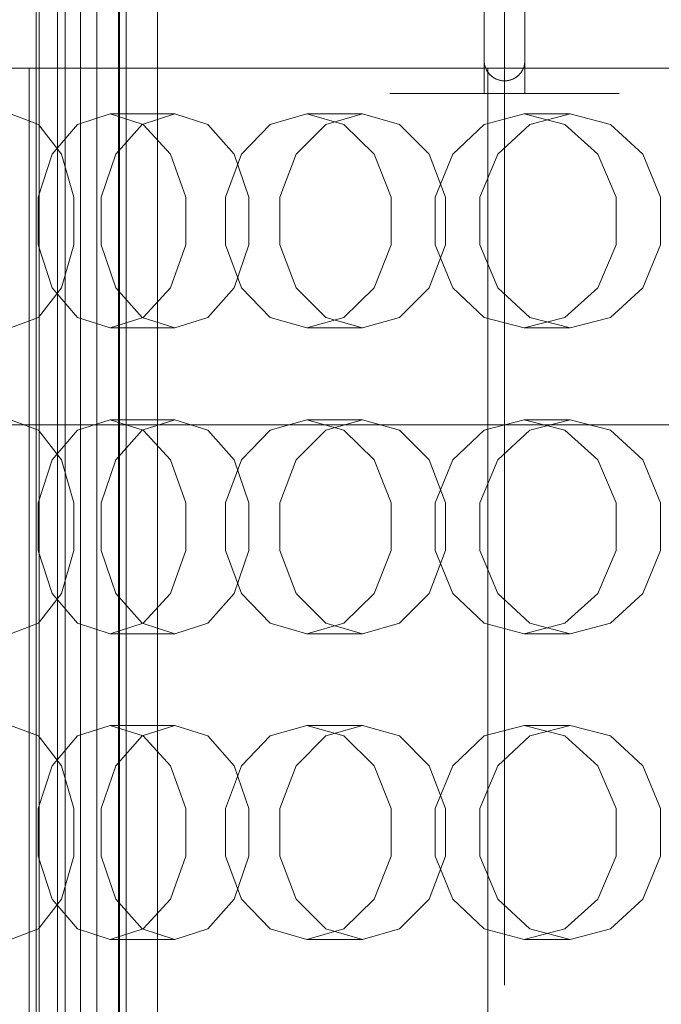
# Model space of a CAD drawing. Header units: millimetres. Extents: x -1970 to 61924, y -58230 to 6847.
# Tile 553 of 656: x 24155 to 24281, y -17984 to -17791. Entities that reach past the tile are written whole.
import ezdxf

# ---------------------------------------------------------------- set-up
doc = ezdxf.new("R2010")
doc.units = ezdxf.units.MM
for name, color, linetype, lineweight in [('COTAS_P', 1, 'Continuous', 0), ('superior_briquetadora', 7, 'Continuous', 0), ('superior_C02', 7, 'Continuous', 0), ('superior_C05', 7, 'Continuous', 0)]:
    doc.layers.add(name, color=color, linetype=linetype, lineweight=lineweight)
doc.dimstyles.new('R19_100', dxfattribs={"dimtxt": 250, "dimasz": 150, "dimexe": 150, "dimexo": 80, "dimgap": 100, "dimtad": 1, "dimtih": 1, "dimtoh": 1, "dimdsep": 46, "dimcen": 0.09, "dimadec": 0, "dimazin": 0, "dimtfac": 1, "dimtdec": 4, "dimtofl": 0, "dimtmove": 0, "dimatfit": 3, "dimfxl": 1, "dimtolj": 1, "dimtzin": 0, "dimarcsym": 0})

# ---------------------------------------------------------------- blocks, each defined once
blk = doc.blocks.new('DIM_R26_29')
at = {"layer": 'COTAS_P'}
for p, q in [((24250.07, -17080), (24400.07, -17035)), ((26750.07, -17080), (26600.07, -17035)), ((24250.07, -17980), (24250.07, -17080)), ((24250.07, -17080), (26750.07, -17080)), ((24250.07, -17080), (24400.07, -17125)), ((26750.07, -17080), (26600.07, -17125)), ((26750.07, -17980), (26750.07, -17080))]:
    blk.add_line(p, q, dxfattribs=at)
blk.add_text('2500 P', height=250, dxfattribs=at).set_placement((25500.07, -16980))

msp = doc.modelspace()

# ---------------------------------------------------------------- linework, layer by layer
at = {"layer": 'superior_briquetadora'}
for p, q in [((24152.445, -17800), (24165.768, -17800)), ((24156.817, -18160), (24156.817, -17800)), ((24160.243, -17800), (24156.817, -17800)), ((24169.998, -17800), (24160.243, -17800)), ((24165.768, -17800), (24179.82, -17800)), ((24184.597, -17800), (24169.998, -17800)), ((24179.82, -17800), (24194.567, -17800)), ((24201.817, -17800), (24184.597, -17800)), ((24194.567, -17800), (24209.969, -17800)), ((24219.038, -17800), (24201.817, -17800)), ((24209.969, -17800), (24225.988, -17800)), ((24233.637, -17800), (24219.038, -17800)), ((24225.988, -17800), (24242.581, -17800)), ((24243.392, -17800), (24233.637, -17800)), ((24242.581, -17800), (24259.708, -17800)), ((24246.817, -17800), (24243.392, -17800)), ((24246.817, -18160), (24246.817, -17800)), ((24259.708, -17800), (24277.323, -17800)), ((24277.323, -17800), (24295.381, -17800)), ((24158.702, -17811.08), (24153.155, -17809)), ((24172.705, -17809), (24166.336, -17811.08)), ((24185.433, -17809), (24172.705, -17809)), ((24172.705, -17809), (24179.223, -17811.08)), ((24178.99, -17811.08), (24185.433, -17809)), ((24191.876, -17811.08), (24185.433, -17809)), ((24211.281, -17809), (24204.116, -17811.08)), ((24222.239, -17809), (24211.281, -17809)), ((24211.281, -17809), (24218.575, -17811.08)), ((24215.01, -17811.08), (24222.239, -17809)), ((24229.467, -17811.08), (24222.239, -17809)), ((24253.942, -17809), (24246.104, -17811.08)), ((24262.942, -17809), (24253.942, -17809)), ((24253.942, -17809), (24261.887, -17811.08)), ((24255.052, -17811.08), (24262.942, -17809)), ((24270.833, -17811.08), (24262.942, -17809)), ((24163.15, -17816.907), (24158.702, -17811.08)), ((24166.336, -17811.08), (24161.338, -17816.906)), ((24173.823, -17816.907), (24178.99, -17811.08)), ((24179.223, -17811.08), (24184.557, -17816.906)), ((24197.042, -17816.907), (24191.876, -17811.08)), ((24204.116, -17811.08), (24198.464, -17816.906)), ((24209.213, -17816.907), (24215.01, -17811.08)), ((24218.575, -17811.08), (24224.516, -17816.906)), ((24235.264, -17816.907), (24229.467, -17811.08)), ((24246.104, -17811.08), (24239.896, -17816.906)), ((24248.724, -17816.907), (24255.052, -17811.08)), ((24261.887, -17811.08), (24268.333, -17816.906)), ((24277.161, -17816.907), (24270.833, -17811.08)), ((24161.338, -17816.906), (24158.606, -17825.326)), ((24165.618, -17825.327), (24163.15, -17816.907)), ((24170.956, -17825.327), (24173.823, -17816.907)), ((24184.557, -17816.906), (24187.56, -17825.326)), ((24198.464, -17816.906), (24195.364, -17825.326)), ((24199.91, -17825.327), (24197.042, -17816.907)), ((24205.996, -17825.327), (24209.213, -17816.907)), ((24224.516, -17816.906), (24227.849, -17825.326)), ((24238.481, -17825.327), (24235.264, -17816.907)), ((24239.896, -17816.906), (24236.479, -17825.326)), ((24245.212, -17825.327), (24248.724, -17816.907)), ((24268.333, -17816.906), (24271.94, -17825.326)), ((24280.673, -17825.327), (24277.161, -17816.907)), ((24158.606, -17825.326), (24158.606, -17834.674)), ((24165.618, -17834.673), (24165.618, -17825.327)), ((24170.956, -17834.673), (24170.956, -17825.327)), ((24187.56, -17825.326), (24187.56, -17834.674)), ((24195.364, -17825.326), (24195.364, -17834.674)), ((24199.91, -17834.673), (24199.91, -17825.327)), ((24205.996, -17834.673), (24205.996, -17825.327)), ((24227.849, -17825.326), (24227.849, -17834.674)), ((24236.479, -17825.326), (24236.479, -17834.674)), ((24238.481, -17834.673), (24238.481, -17825.327)), ((24245.212, -17834.673), (24245.212, -17825.327)), ((24271.94, -17825.326), (24271.94, -17834.674)), ((24280.673, -17834.673), (24280.673, -17825.327)), ((24158.606, -17834.674), (24161.338, -17843.094)), ((24163.15, -17843.093), (24165.618, -17834.673)), ((24173.823, -17843.093), (24170.956, -17834.673)), ((24187.56, -17834.674), (24184.557, -17843.094)), ((24195.364, -17834.674), (24198.464, -17843.094)), ((24197.042, -17843.093), (24199.91, -17834.673)), ((24209.213, -17843.093), (24205.996, -17834.673)), ((24227.849, -17834.674), (24224.516, -17843.094)), ((24235.264, -17843.093), (24238.481, -17834.673)), ((24236.479, -17834.674), (24239.896, -17843.094)), ((24248.724, -17843.093), (24245.212, -17834.673)), ((24271.94, -17834.674), (24268.333, -17843.094)), ((24277.161, -17843.093), (24280.673, -17834.673)), ((24158.702, -17848.92), (24163.15, -17843.093)), ((24161.338, -17843.094), (24166.336, -17848.92)), ((24178.99, -17848.92), (24173.823, -17843.093)), ((24184.557, -17843.094), (24179.223, -17848.92)), ((24191.876, -17848.92), (24197.042, -17843.093)), ((24198.464, -17843.094), (24204.116, -17848.92)), ((24215.01, -17848.92), (24209.213, -17843.093)), ((24224.516, -17843.094), (24218.575, -17848.92)), ((24229.467, -17848.92), (24235.264, -17843.093)), ((24239.896, -17843.094), (24246.104, -17848.92)), ((24255.052, -17848.92), (24248.724, -17843.093)), ((24268.333, -17843.094), (24261.887, -17848.92)), ((24270.833, -17848.92), (24277.161, -17843.093)), ((24153.155, -17851), (24158.702, -17848.92)), ((24166.336, -17848.92), (24172.705, -17851)), ((24179.223, -17848.92), (24172.705, -17851)), ((24185.433, -17851), (24178.99, -17848.92)), ((24185.433, -17851), (24191.876, -17848.92)), ((24204.116, -17848.92), (24211.281, -17851)), ((24218.575, -17848.92), (24211.281, -17851)), ((24222.239, -17851), (24215.01, -17848.92)), ((24222.239, -17851), (24229.467, -17848.92)), ((24246.104, -17848.92), (24253.942, -17851)), ((24261.887, -17848.92), (24253.942, -17851)), ((24262.942, -17851), (24255.052, -17848.92)), ((24262.942, -17851), (24270.833, -17848.92)), ((24185.433, -17851), (24172.705, -17851)), ((24222.239, -17851), (24211.281, -17851)), ((24262.942, -17851), (24253.942, -17851)), ((24158.702, -17871.08), (24153.155, -17869)), ((24172.705, -17869), (24166.336, -17871.08)), ((24185.433, -17869), (24172.705, -17869)), ((24172.705, -17869), (24179.223, -17871.08)), ((24178.99, -17871.08), (24185.433, -17869)), ((24191.876, -17871.08), (24185.433, -17869)), ((24211.281, -17869), (24204.116, -17871.08)), ((24222.239, -17869), (24211.281, -17869)), ((24211.281, -17869), (24218.575, -17871.08)), ((24215.01, -17871.08), (24222.239, -17869)), ((24229.467, -17871.08), (24222.239, -17869)), ((24253.942, -17869), (24246.104, -17871.08)), ((24262.942, -17869), (24253.942, -17869)), ((24253.942, -17869), (24261.887, -17871.08)), ((24255.052, -17871.08), (24262.942, -17869)), ((24270.833, -17871.08), (24262.942, -17869)), ((24163.15, -17876.907), (24158.702, -17871.08)), ((24166.336, -17871.08), (24161.338, -17876.906)), ((24173.823, -17876.907), (24178.99, -17871.08)), ((24179.223, -17871.08), (24184.557, -17876.906)), ((24197.042, -17876.907), (24191.876, -17871.08)), ((24204.116, -17871.08), (24198.464, -17876.906)), ((24209.213, -17876.907), (24215.01, -17871.08)), ((24218.575, -17871.08), (24224.516, -17876.906)), ((24235.264, -17876.907), (24229.467, -17871.08)), ((24246.104, -17871.08), (24239.896, -17876.906)), ((24248.724, -17876.907), (24255.052, -17871.08)), ((24261.887, -17871.08), (24268.333, -17876.906)), ((24277.161, -17876.907), (24270.833, -17871.08)), ((24161.338, -17876.906), (24158.606, -17885.326)), ((24165.618, -17885.327), (24163.15, -17876.907)), ((24170.956, -17885.327), (24173.823, -17876.907)), ((24184.557, -17876.906), (24187.56, -17885.326)), ((24198.464, -17876.906), (24195.364, -17885.326)), ((24199.91, -17885.327), (24197.042, -17876.907)), ((24205.996, -17885.327), (24209.213, -17876.907)), ((24224.516, -17876.906), (24227.849, -17885.326)), ((24238.481, -17885.327), (24235.264, -17876.907)), ((24239.896, -17876.906), (24236.479, -17885.326)), ((24245.212, -17885.327), (24248.724, -17876.907)), ((24268.333, -17876.906), (24271.94, -17885.326)), ((24280.673, -17885.327), (24277.161, -17876.907)), ((24158.606, -17885.326), (24158.606, -17894.674)), ((24165.618, -17894.673), (24165.618, -17885.327)), ((24170.956, -17894.673), (24170.956, -17885.327)), ((24187.56, -17885.326), (24187.56, -17894.674)), ((24195.364, -17885.326), (24195.364, -17894.674)), ((24199.91, -17894.673), (24199.91, -17885.327)), ((24205.996, -17894.673), (24205.996, -17885.327)), ((24227.849, -17885.326), (24227.849, -17894.674)), ((24236.479, -17885.326), (24236.479, -17894.674)), ((24238.481, -17894.673), (24238.481, -17885.327)), ((24245.212, -17894.673), (24245.212, -17885.327)), ((24271.94, -17885.326), (24271.94, -17894.674)), ((24280.673, -17894.673), (24280.673, -17885.327)), ((24158.606, -17894.674), (24161.338, -17903.094)), ((24163.15, -17903.093), (24165.618, -17894.673)), ((24173.823, -17903.093), (24170.956, -17894.673)), ((24187.56, -17894.674), (24184.557, -17903.094)), ((24195.364, -17894.674), (24198.464, -17903.094)), ((24197.042, -17903.093), (24199.91, -17894.673)), ((24209.213, -17903.093), (24205.996, -17894.673)), ((24227.849, -17894.674), (24224.516, -17903.094)), ((24235.264, -17903.093), (24238.481, -17894.673)), ((24236.479, -17894.674), (24239.896, -17903.094)), ((24248.724, -17903.093), (24245.212, -17894.673)), ((24271.94, -17894.674), (24268.333, -17903.094)), ((24277.161, -17903.093), (24280.673, -17894.673)), ((24158.702, -17908.92), (24163.15, -17903.093)), ((24161.338, -17903.094), (24166.336, -17908.92)), ((24178.99, -17908.92), (24173.823, -17903.093)), ((24184.557, -17903.094), (24179.223, -17908.92)), ((24191.876, -17908.92), (24197.042, -17903.093)), ((24198.464, -17903.094), (24204.116, -17908.92)), ((24215.01, -17908.92), (24209.213, -17903.093)), ((24224.516, -17903.094), (24218.575, -17908.92)), ((24229.467, -17908.92), (24235.264, -17903.093)), ((24239.896, -17903.094), (24246.104, -17908.92)), ((24255.052, -17908.92), (24248.724, -17903.093)), ((24268.333, -17903.094), (24261.887, -17908.92)), ((24270.833, -17908.92), (24277.161, -17903.093)), ((24153.155, -17911), (24158.702, -17908.92)), ((24166.336, -17908.92), (24172.705, -17911)), ((24179.223, -17908.92), (24172.705, -17911)), ((24185.433, -17911), (24178.99, -17908.92)), ((24185.433, -17911), (24191.876, -17908.92)), ((24204.116, -17908.92), (24211.281, -17911)), ((24218.575, -17908.92), (24211.281, -17911)), ((24222.239, -17911), (24215.01, -17908.92)), ((24222.239, -17911), (24229.467, -17908.92)), ((24246.104, -17908.92), (24253.942, -17911)), ((24261.887, -17908.92), (24253.942, -17911)), ((24262.942, -17911), (24255.052, -17908.92)), ((24262.942, -17911), (24270.833, -17908.92)), ((24185.433, -17911), (24172.705, -17911)), ((24222.239, -17911), (24211.281, -17911)), ((24262.942, -17911), (24253.942, -17911)), ((24158.702, -17931.08), (24153.155, -17929)), ((24172.705, -17929), (24166.336, -17931.08)), ((24185.433, -17929), (24172.705, -17929)), ((24172.705, -17929), (24179.223, -17931.08)), ((24178.99, -17931.08), (24185.433, -17929)), ((24191.876, -17931.08), (24185.433, -17929)), ((24211.281, -17929), (24204.116, -17931.08)), ((24222.239, -17929), (24211.281, -17929)), ((24211.281, -17929), (24218.575, -17931.08)), ((24215.01, -17931.08), (24222.239, -17929)), ((24229.467, -17931.08), (24222.239, -17929)), ((24253.942, -17929), (24246.104, -17931.08)), ((24262.942, -17929), (24253.942, -17929)), ((24253.942, -17929), (24261.887, -17931.08)), ((24255.052, -17931.08), (24262.942, -17929)), ((24270.833, -17931.08), (24262.942, -17929)), ((24163.15, -17936.907), (24158.702, -17931.08)), ((24166.336, -17931.08), (24161.338, -17936.906)), ((24173.823, -17936.907), (24178.99, -17931.08)), ((24179.223, -17931.08), (24184.557, -17936.906)), ((24197.042, -17936.907), (24191.876, -17931.08)), ((24204.116, -17931.08), (24198.464, -17936.906)), ((24209.213, -17936.907), (24215.01, -17931.08)), ((24218.575, -17931.08), (24224.516, -17936.906)), ((24235.264, -17936.907), (24229.467, -17931.08)), ((24246.104, -17931.08), (24239.896, -17936.906)), ((24248.724, -17936.907), (24255.052, -17931.08)), ((24261.887, -17931.08), (24268.333, -17936.906)), ((24277.161, -17936.907), (24270.833, -17931.08)), ((24161.338, -17936.906), (24158.606, -17945.326)), ((24165.618, -17945.327), (24163.15, -17936.907)), ((24170.956, -17945.327), (24173.823, -17936.907)), ((24184.557, -17936.906), (24187.56, -17945.326)), ((24198.464, -17936.906), (24195.364, -17945.326)), ((24199.91, -17945.327), (24197.042, -17936.907)), ((24205.996, -17945.327), (24209.213, -17936.907)), ((24224.516, -17936.906), (24227.849, -17945.326)), ((24238.481, -17945.327), (24235.264, -17936.907)), ((24239.896, -17936.906), (24236.479, -17945.326)), ((24245.212, -17945.327), (24248.724, -17936.907)), ((24268.333, -17936.906), (24271.94, -17945.326)), ((24280.673, -17945.327), (24277.161, -17936.907)), ((24158.606, -17945.326), (24158.606, -17954.674)), ((24165.618, -17954.673), (24165.618, -17945.327)), ((24170.956, -17954.673), (24170.956, -17945.327)), ((24187.56, -17945.326), (24187.56, -17954.674)), ((24195.364, -17945.326), (24195.364, -17954.674)), ((24199.91, -17954.673), (24199.91, -17945.327)), ((24205.996, -17954.673), (24205.996, -17945.327)), ((24227.849, -17945.326), (24227.849, -17954.674)), ((24236.479, -17945.326), (24236.479, -17954.674)), ((24238.481, -17954.673), (24238.481, -17945.327)), ((24245.212, -17954.673), (24245.212, -17945.327)), ((24271.94, -17945.326), (24271.94, -17954.674)), ((24280.673, -17954.673), (24280.673, -17945.327)), ((24158.606, -17954.674), (24161.338, -17963.094)), ((24163.15, -17963.093), (24165.618, -17954.673)), ((24173.823, -17963.093), (24170.956, -17954.673)), ((24187.56, -17954.674), (24184.557, -17963.094)), ((24195.364, -17954.674), (24198.464, -17963.094)), ((24197.042, -17963.093), (24199.91, -17954.673)), ((24209.213, -17963.093), (24205.996, -17954.673)), ((24227.849, -17954.674), (24224.516, -17963.094)), ((24235.264, -17963.093), (24238.481, -17954.673)), ((24236.479, -17954.674), (24239.896, -17963.094)), ((24248.724, -17963.093), (24245.212, -17954.673)), ((24271.94, -17954.674), (24268.333, -17963.094)), ((24277.161, -17963.093), (24280.673, -17954.673)), ((24158.702, -17968.92), (24163.15, -17963.093)), ((24161.338, -17963.094), (24166.336, -17968.92)), ((24178.99, -17968.92), (24173.823, -17963.093)), ((24184.557, -17963.094), (24179.223, -17968.92)), ((24191.876, -17968.92), (24197.042, -17963.093)), ((24198.464, -17963.094), (24204.116, -17968.92)), ((24215.01, -17968.92), (24209.213, -17963.093)), ((24224.516, -17963.094), (24218.575, -17968.92)), ((24229.467, -17968.92), (24235.264, -17963.093)), ((24239.896, -17963.094), (24246.104, -17968.92)), ((24255.052, -17968.92), (24248.724, -17963.093)), ((24268.333, -17963.094), (24261.887, -17968.92)), ((24270.833, -17968.92), (24277.161, -17963.093)), ((24153.155, -17971), (24158.702, -17968.92)), ((24166.336, -17968.92), (24172.705, -17971)), ((24179.223, -17968.92), (24172.705, -17971)), ((24185.433, -17971), (24178.99, -17968.92)), ((24185.433, -17971), (24191.876, -17968.92)), ((24204.116, -17968.92), (24211.281, -17971)), ((24218.575, -17968.92), (24211.281, -17971)), ((24222.239, -17971), (24215.01, -17968.92)), ((24222.239, -17971), (24229.467, -17968.92)), ((24246.104, -17968.92), (24253.942, -17971)), ((24261.887, -17968.92), (24253.942, -17971)), ((24262.942, -17971), (24255.052, -17968.92)), ((24262.942, -17971), (24270.833, -17968.92)), ((24185.433, -17971), (24172.705, -17971)), ((24222.239, -17971), (24211.281, -17971)), ((24262.942, -17971), (24253.942, -17971))]:
    msp.add_line(p, q, dxfattribs=at)
at = {"layer": 'superior_C02'}
for p, q in [((24158.826, -18450), (24158.826, -17550)), ((24162.403, -17550), (24162.403, -18450)), ((24166.894, -17750), (24166.894, -18250)), ((24174.346, -18250), (24174.346, -17750)), ((24174.531, -18250), (24174.531, -17750)), ((24181.982, -17750), (24181.982, -18250)), ((24158.187, -17775), (24158.187, -18225)), ((24163.914, -18225), (24163.914, -17775)), ((24170.109, -18225), (24170.109, -17775)), ((24175.836, -17775), (24175.836, -18225)), ((23851.323, -17870), (24524.933, -17870)), ((24526.711, -17870), (23853.102, -17870))]:
    msp.add_line(p, q, dxfattribs=at)
at = {"layer": 'superior_C05'}
for p, q in [((24246.067, -17775), (24246.067, -17805)), ((24254.067, -17775), (24254.067, -17805)), ((24246.067, -17781.5), (24246.067, -17798.5)), ((24254.067, -17781.5), (24254.067, -17798.5)), ((24246.067, -17798.5), (24246.071, -17798.676)), ((24246.067, -17798.5), (24246.072, -17798.699)), ((24246.071, -17798.676), (24246.083, -17798.852)), ((24246.072, -17798.699), (24246.087, -17798.898)), ((24246.083, -17798.852), (24246.102, -17799.028)), ((24246.087, -17798.898), (24246.112, -17799.096)), ((24246.102, -17799.028), (24246.13, -17799.202)), ((24246.112, -17799.096), (24246.147, -17799.293)), ((24253.988, -17799.293), (24254.023, -17799.096)), ((24254.007, -17799.192), (24254.027, -17799.067)), ((24254.023, -17799.096), (24254.048, -17798.898)), ((24254.027, -17799.067), (24254.043, -17798.941)), ((24254.043, -17798.941), (24254.055, -17798.816)), ((24254.048, -17798.898), (24254.063, -17798.699)), ((24254.055, -17798.816), (24254.063, -17798.69)), ((24254.063, -17798.699), (24254.067, -17798.5)), ((24254.063, -17798.69), (24254.066, -17798.595)), ((24254.067, -17798.5), (24254.066, -17798.595)), ((24246.13, -17799.202), (24246.165, -17799.376)), ((24246.147, -17799.293), (24246.191, -17799.487)), ((24246.165, -17799.376), (24246.208, -17799.549)), ((24246.191, -17799.487), (24246.245, -17799.679)), ((24246.208, -17799.549), (24246.258, -17799.721)), ((24246.245, -17799.679), (24246.309, -17799.868)), ((24246.258, -17799.721), (24246.317, -17799.891)), ((24246.309, -17799.868), (24246.382, -17800.054)), ((24246.317, -17799.891), (24246.384, -17800.059)), ((24246.382, -17800.054), (24246.464, -17800.236)), ((24246.384, -17800.059), (24246.459, -17800.225)), ((24246.459, -17800.225), (24246.542, -17800.389)), ((24246.464, -17800.236), (24246.555, -17800.413)), ((24246.542, -17800.389), (24246.633, -17800.55)), ((24246.555, -17800.413), (24246.654, -17800.586)), ((24246.633, -17800.55), (24246.733, -17800.709)), ((24246.654, -17800.586), (24246.763, -17800.753)), ((24246.733, -17800.709), (24246.841, -17800.864)), ((24246.763, -17800.753), (24246.879, -17800.915)), ((24246.841, -17800.864), (24246.958, -17801.016)), ((24246.879, -17800.915), (24247.003, -17801.071)), ((24246.958, -17801.016), (24247.084, -17801.164)), ((24253.131, -17801.072), (24253.218, -17800.965)), ((24253.132, -17801.071), (24253.256, -17800.915)), ((24253.218, -17800.965), (24253.3, -17800.856)), ((24253.256, -17800.915), (24253.372, -17800.753)), ((24253.3, -17800.856), (24253.378, -17800.745)), ((24253.372, -17800.753), (24253.481, -17800.586)), ((24253.378, -17800.745), (24253.452, -17800.633)), ((24253.452, -17800.633), (24253.521, -17800.519)), ((24253.481, -17800.586), (24253.58, -17800.413)), ((24253.521, -17800.519), (24253.586, -17800.403)), ((24253.58, -17800.413), (24253.671, -17800.236)), ((24253.586, -17800.403), (24253.646, -17800.286)), ((24253.646, -17800.286), (24253.703, -17800.168)), ((24253.671, -17800.236), (24253.753, -17800.054)), ((24253.703, -17800.168), (24253.755, -17800.049)), ((24253.753, -17800.054), (24253.826, -17799.868)), ((24253.755, -17800.049), (24253.804, -17799.929)), ((24253.804, -17799.929), (24253.848, -17799.808)), ((24253.826, -17799.868), (24253.89, -17799.679)), ((24253.848, -17799.808), (24253.888, -17799.686)), ((24253.888, -17799.686), (24253.924, -17799.563)), ((24253.89, -17799.679), (24253.944, -17799.487)), ((24253.924, -17799.563), (24253.955, -17799.44)), ((24253.944, -17799.487), (24253.988, -17799.293)), ((24253.955, -17799.44), (24253.983, -17799.316)), ((24253.983, -17799.316), (24254.007, -17799.192)), ((24247.003, -17801.071), (24247.135, -17801.221)), ((24247.084, -17801.164), (24247.218, -17801.308)), ((24247.135, -17801.221), (24247.275, -17801.363)), ((24247.218, -17801.308), (24247.363, -17801.447)), ((24247.275, -17801.363), (24247.421, -17801.499)), ((24247.363, -17801.447), (24247.5, -17801.568)), ((24247.421, -17801.499), (24247.574, -17801.627)), ((24247.5, -17801.568), (24247.631, -17801.672)), ((24247.574, -17801.627), (24247.733, -17801.748)), ((24247.631, -17801.672), (24247.767, -17801.773)), ((24247.733, -17801.748), (24247.897, -17801.86)), ((24247.767, -17801.773), (24247.91, -17801.868)), ((24247.897, -17801.86), (24248.067, -17801.964)), ((24247.91, -17801.868), (24248.059, -17801.959)), ((24248.059, -17801.959), (24248.214, -17802.045)), ((24248.067, -17801.964), (24248.243, -17802.059)), ((24248.214, -17802.045), (24248.376, -17802.125)), ((24248.243, -17802.059), (24248.422, -17802.146)), ((24248.376, -17802.125), (24248.543, -17802.198)), ((24248.422, -17802.146), (24248.606, -17802.223)), ((24248.543, -17802.198), (24248.716, -17802.265)), ((24248.606, -17802.223), (24248.794, -17802.292)), ((24248.716, -17802.265), (24248.896, -17802.325)), ((24248.794, -17802.292), (24248.984, -17802.35)), ((24248.896, -17802.325), (24249.081, -17802.376)), ((24248.984, -17802.35), (24249.177, -17802.4)), ((24249.081, -17802.376), (24249.251, -17802.416)), ((24249.177, -17802.4), (24249.373, -17802.439)), ((24249.251, -17802.416), (24249.407, -17802.445)), ((24249.373, -17802.439), (24249.57, -17802.469)), ((24249.407, -17802.445), (24249.565, -17802.468)), ((24249.565, -17802.468), (24249.724, -17802.485)), ((24249.57, -17802.469), (24249.769, -17802.489)), ((24249.724, -17802.485), (24249.885, -17802.496)), ((24249.769, -17802.489), (24249.968, -17802.499)), ((24249.885, -17802.496), (24249.976, -17802.499)), ((24249.968, -17802.499), (24250.167, -17802.499)), ((24250.067, -17802.5), (24249.976, -17802.499)), ((24250.067, -17802.5), (24250.244, -17802.496)), ((24250.167, -17802.499), (24250.366, -17802.489)), ((24250.244, -17802.496), (24250.419, -17802.485)), ((24250.366, -17802.489), (24250.565, -17802.469)), ((24250.419, -17802.485), (24250.592, -17802.465)), ((24250.565, -17802.469), (24250.762, -17802.439)), ((24250.592, -17802.465), (24250.764, -17802.439)), ((24250.762, -17802.439), (24250.958, -17802.4)), ((24250.764, -17802.439), (24250.932, -17802.405)), ((24250.932, -17802.405), (24251.098, -17802.365)), ((24250.958, -17802.4), (24251.151, -17802.35)), ((24251.098, -17802.365), (24251.26, -17802.318)), ((24251.151, -17802.35), (24251.341, -17802.292)), ((24251.26, -17802.318), (24251.418, -17802.265)), ((24251.341, -17802.292), (24251.529, -17802.223)), ((24251.418, -17802.265), (24251.573, -17802.206)), ((24251.529, -17802.223), (24251.713, -17802.146)), ((24251.573, -17802.206), (24251.722, -17802.142)), ((24251.713, -17802.146), (24251.892, -17802.059)), ((24251.722, -17802.142), (24251.867, -17802.072)), ((24251.867, -17802.072), (24252.006, -17801.999)), ((24251.892, -17802.059), (24252.067, -17801.964)), ((24252.006, -17801.999), (24252.14, -17801.921)), ((24252.067, -17801.964), (24252.238, -17801.86)), ((24252.14, -17801.921), (24252.27, -17801.839)), ((24252.238, -17801.86), (24252.402, -17801.748)), ((24252.27, -17801.839), (24252.394, -17801.754)), ((24252.394, -17801.754), (24252.514, -17801.665)), ((24252.402, -17801.748), (24252.561, -17801.627)), ((24252.514, -17801.665), (24252.628, -17801.573)), ((24252.561, -17801.627), (24252.714, -17801.499)), ((24252.628, -17801.573), (24252.738, -17801.478)), ((24252.714, -17801.499), (24252.86, -17801.363)), ((24252.738, -17801.478), (24252.844, -17801.38)), ((24252.844, -17801.38), (24252.944, -17801.279)), ((24252.86, -17801.363), (24253, -17801.221)), ((24252.944, -17801.279), (24253.04, -17801.177)), ((24253, -17801.221), (24253.132, -17801.071)), ((24253.04, -17801.177), (24253.131, -17801.072)), ((24227.63, -17805), (24227.574, -17805)), ((24227.742, -17805), (24227.63, -17805)), ((24227.909, -17805), (24227.742, -17805)), ((24228.132, -17805), (24227.909, -17805)), ((24228.408, -17805), (24228.132, -17805)), ((24228.739, -17805), (24228.408, -17805)), ((24229.123, -17805), (24228.739, -17805)), ((24229.559, -17805), (24229.123, -17805)), ((24230.045, -17805), (24229.559, -17805)), ((24230.582, -17805), (24230.045, -17805)), ((24231.167, -17805), (24230.582, -17805)), ((24231.799, -17805), (24231.167, -17805)), ((24232.476, -17805), (24231.799, -17805)), ((24233.197, -17805), (24232.476, -17805)), ((24233.96, -17805), (24233.197, -17805)), ((24234.764, -17805), (24233.96, -17805)), ((24235.605, -17805), (24234.764, -17805)), ((24236.482, -17805), (24235.605, -17805)), ((24237.393, -17805), (24236.482, -17805)), ((24238.335, -17805), (24237.393, -17805)), ((24237.584, -17805), (24237.567, -17805)), ((24237.631, -17805), (24237.584, -17805)), ((24237.709, -17805), (24237.631, -17805)), ((24237.705, -17805), (24237.813, -17805)), ((24237.817, -17805), (24237.709, -17805)), ((24237.813, -17805), (24237.951, -17805)), ((24237.956, -17805), (24237.817, -17805)), ((24237.951, -17805), (24238.119, -17805)), ((24238.125, -17805), (24237.956, -17805)), ((24238.119, -17805), (24238.317, -17805)), ((24238.324, -17805), (24238.125, -17805)), ((24238.317, -17805), (24238.544, -17805)), ((24238.552, -17805), (24238.324, -17805)), ((24239.307, -17805), (24238.335, -17805)), ((24238.544, -17805), (24238.799, -17805)), ((24238.809, -17805), (24238.552, -17805)), ((24238.799, -17805), (24239.083, -17805)), ((24239.093, -17805), (24238.809, -17805)), ((24239.083, -17805), (24239.394, -17805)), ((24239.405, -17805), (24239.093, -17805)), ((24240.305, -17805), (24239.307, -17805)), ((24239.394, -17805), (24239.731, -17805)), ((24239.743, -17805), (24239.405, -17805)), ((24239.731, -17805), (24240.094, -17805)), ((24240.107, -17805), (24239.743, -17805)), ((24240.094, -17805), (24240.482, -17805)), ((24240.496, -17805), (24240.107, -17805)), ((24241.328, -17805), (24240.305, -17805)), ((24240.482, -17805), (24240.893, -17805)), ((24240.908, -17805), (24240.496, -17805)), ((24240.893, -17805), (24241.328, -17805)), ((24241.343, -17805), (24240.908, -17805)), ((24242.372, -17805), (24241.328, -17805)), ((24241.328, -17805), (24241.784, -17805)), ((24241.8, -17805), (24241.343, -17805)), ((24241.784, -17805), (24242.26, -17805)), ((24242.278, -17805), (24241.8, -17805)), ((24242.26, -17805), (24242.756, -17805)), ((24242.774, -17805), (24242.278, -17805)), ((24243.435, -17805), (24242.372, -17805)), ((24242.756, -17805), (24243.27, -17805)), ((24243.289, -17805), (24242.774, -17805)), ((24243.27, -17805), (24243.801, -17805)), ((24243.821, -17805), (24243.289, -17805)), ((24244.515, -17805), (24243.435, -17805)), ((24243.801, -17805), (24244.348, -17805)), ((24244.368, -17805), (24243.821, -17805)), ((24244.348, -17805), (24244.909, -17805)), ((24244.929, -17805), (24244.368, -17805)), ((24245.609, -17805), (24244.515, -17805)), ((24244.909, -17805), (24245.482, -17805)), ((24245.503, -17805), (24244.929, -17805)), ((24245.482, -17805), (24246.067, -17805)), ((24246.089, -17805), (24245.503, -17805)), ((24246.714, -17805), (24245.609, -17805)), ((24254.067, -17805), (24246.067, -17805)), ((24246.684, -17805), (24246.089, -17805)), ((24247.288, -17805), (24246.684, -17805)), ((24247.827, -17805), (24246.714, -17805)), ((24247.898, -17805), (24247.288, -17805)), ((24248.946, -17805), (24247.827, -17805)), ((24248.514, -17805), (24247.898, -17805)), ((24249.134, -17805), (24248.514, -17805)), ((24250.067, -17805), (24248.946, -17805)), ((24249.756, -17805), (24249.134, -17805)), ((24250.379, -17805), (24249.756, -17805)), ((24250.067, -17805), (24251.189, -17805)), ((24251.001, -17805), (24250.379, -17805)), ((24251.621, -17805), (24251.001, -17805)), ((24251.189, -17805), (24252.308, -17805)), ((24252.237, -17805), (24251.621, -17805)), ((24252.847, -17805), (24252.237, -17805)), ((24252.308, -17805), (24253.421, -17805)), ((24253.451, -17805), (24252.847, -17805)), ((24253.421, -17805), (24254.526, -17805)), ((24254.046, -17805), (24253.451, -17805)), ((24254.632, -17805), (24254.046, -17805)), ((24254.067, -17805), (24254.652, -17805)), ((24254.526, -17805), (24255.62, -17805)), ((24255.206, -17805), (24254.632, -17805)), ((24254.652, -17805), (24255.226, -17805)), ((24255.767, -17805), (24255.206, -17805)), ((24255.226, -17805), (24255.787, -17805)), ((24255.62, -17805), (24256.699, -17805)), ((24256.314, -17805), (24255.767, -17805)), ((24255.787, -17805), (24256.334, -17805)), ((24256.846, -17805), (24256.314, -17805)), ((24256.334, -17805), (24256.865, -17805)), ((24256.699, -17805), (24257.763, -17805)), ((24257.361, -17805), (24256.846, -17805)), ((24256.865, -17805), (24257.379, -17805)), ((24257.857, -17805), (24257.361, -17805)), ((24257.379, -17805), (24257.875, -17805)), ((24257.763, -17805), (24258.807, -17805)), ((24258.335, -17805), (24257.857, -17805)), ((24257.875, -17805), (24258.351, -17805)), ((24258.792, -17805), (24258.335, -17805)), ((24258.351, -17805), (24258.807, -17805)), ((24259.227, -17805), (24258.792, -17805)), ((24258.807, -17805), (24259.83, -17805)), ((24258.807, -17805), (24259.242, -17805)), ((24259.639, -17805), (24259.227, -17805)), ((24259.242, -17805), (24259.653, -17805)), ((24260.028, -17805), (24259.639, -17805)), ((24259.653, -17805), (24260.041, -17805)), ((24259.83, -17805), (24260.828, -17805)), ((24260.392, -17805), (24260.028, -17805)), ((24260.041, -17805), (24260.404, -17805)), ((24260.73, -17805), (24260.392, -17805)), ((24260.404, -17805), (24260.741, -17805)), ((24261.042, -17805), (24260.73, -17805)), ((24260.741, -17805), (24261.052, -17805)), ((24260.828, -17805), (24261.8, -17805)), ((24261.326, -17805), (24261.042, -17805)), ((24261.052, -17805), (24261.336, -17805)), ((24261.583, -17805), (24261.326, -17805)), ((24261.336, -17805), (24261.591, -17805)), ((24261.811, -17805), (24261.583, -17805)), ((24261.591, -17805), (24261.818, -17805)), ((24261.8, -17805), (24262.742, -17805)), ((24262.009, -17805), (24261.811, -17805)), ((24261.818, -17805), (24262.016, -17805)), ((24262.179, -17805), (24262.009, -17805)), ((24262.016, -17805), (24262.184, -17805)), ((24262.318, -17805), (24262.179, -17805)), ((24262.426, -17805), (24262.318, -17805)), ((24262.504, -17805), (24262.426, -17805)), ((24262.43, -17805), (24262.507, -17805)), ((24262.551, -17805), (24262.504, -17805)), ((24262.507, -17805), (24262.553, -17805)), ((24262.567, -17805), (24262.551, -17805)), ((24262.742, -17805), (24263.653, -17805)), ((24263.653, -17805), (24264.53, -17805)), ((24264.53, -17805), (24265.371, -17805)), ((24265.371, -17805), (24266.174, -17805)), ((24266.174, -17805), (24266.938, -17805)), ((24266.938, -17805), (24267.659, -17805)), ((24267.659, -17805), (24268.336, -17805)), ((24268.336, -17805), (24268.968, -17805)), ((24268.968, -17805), (24269.553, -17805)), ((24269.553, -17805), (24270.09, -17805)), ((24270.09, -17805), (24270.576, -17805)), ((24270.576, -17805), (24271.012, -17805)), ((24271.012, -17805), (24271.396, -17805)), ((24271.396, -17805), (24271.727, -17805)), ((24271.727, -17805), (24272.003, -17805)), ((24272.003, -17805), (24272.226, -17805)), ((24272.226, -17805), (24272.393, -17805)), ((24272.393, -17805), (24272.505, -17805)), ((24272.505, -17805), (24272.56, -17805))]:
    msp.add_line(p, q, dxfattribs=at)

# ---------------------------------------------------------------- dimensions: what is measured, and where the dimension line sits
at = {"layer": 'COTAS_P'}
dim = msp.add_aligned_dim(p1=(24250.067, -17980), p2=(26750.067, -17980), distance=900, text='<> P', dimstyle='R19_100', dxfattribs=at)
dim.commit()
dim.dimension.update_dxf_attribs({"geometry": 'DIM_R26_29', "text_midpoint": (25500.067, -17080)})

doc.saveas('drawing.dxf')
